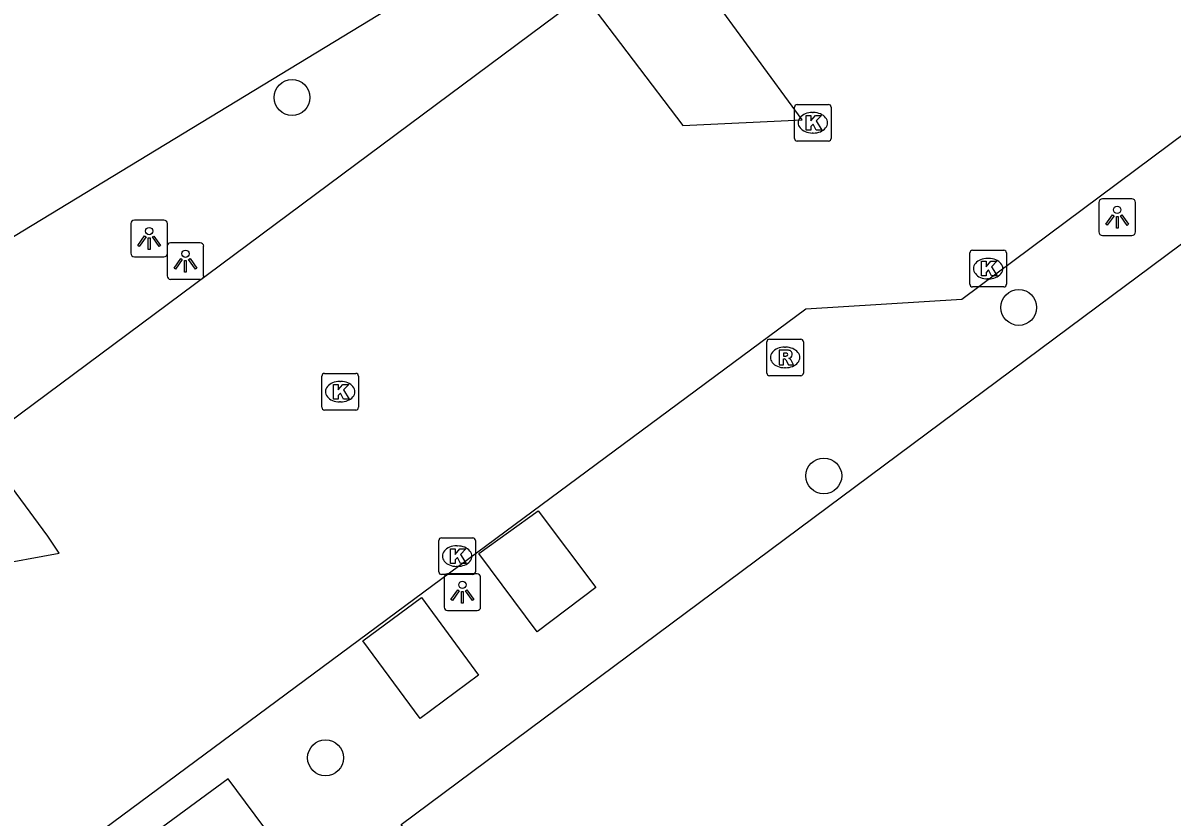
# Model space of a CAD drawing. Extents: x 160664 to 161506, y 382245 to 383288.
# Drawn here: x 161208.59 to 161239.96, y 382649.23 to 382670.9 of the extents above; entities that cross this region are included whole.
import ezdxf

# ---------------------------------------------------------------- set-up
doc = ezdxf.new("R2010")
doc.units = 0
for name, color, linetype in [('IMGEO_Boom', 7, 'Continuous'), ('IMGEO_Kolk', 7, 'Continuous'), ('IMGEO_Lage_trafo', 7, 'Continuous'), ('IMGEO_Lichtpunt', 7, 'Continuous'), ('IMGEO_Pand', 7, 'Continuous'), ('IMGEO_Parkeervlak_open', 7, 'Continuous'), ('IMGEO_Rijbaan_lokaal_open', 7, 'Continuous'), ('IMGEO_Rioolput', 7, 'Continuous')]:
    doc.layers.add(name, color=color, linetype=linetype)

msp = doc.modelspace()

# ---------------------------------------------------------------- linework, layer by layer
at = {"layer": 'IMGEO_Boom'}
for centre in [(161215.937, 382668.87), (161235.772, 382663.14), (161230.452, 382658.542), (161216.852, 382650.849)]:
    msp.add_circle(centre, 0.489, dxfattribs=at)
at = {"layer": 'IMGEO_Kolk'}
for p, q in [((161229.727, 382668.68), (161230.579, 382668.68)), ((161229.652, 382667.754), (161229.652, 382668.606)), ((161230.14, 382668.46), (161230.165, 382668.46)), ((161230.653, 382668.606), (161230.653, 382667.754)), ((161230.579, 382667.68), (161229.727, 382667.68)), ((161230.163, 382667.9), (161230.138, 382667.9)), ((161234.437, 382663.775), (161234.437, 382664.627)), ((161234.512, 382664.701), (161235.364, 382664.701)), ((161235.438, 382664.627), (161235.438, 382663.775)), ((161234.925, 382664.481), (161234.95, 382664.481)), ((161234.948, 382663.921), (161234.923, 382663.921)), ((161235.364, 382663.701), (161234.512, 382663.701)), ((161216.75, 382660.415), (161216.75, 382661.267)), ((161216.825, 382661.341), (161217.677, 382661.341)), ((161217.238, 382661.121), (161217.263, 382661.121)), ((161217.751, 382661.267), (161217.751, 382660.415)), ((161217.261, 382660.561), (161217.236, 382660.561)), ((161217.677, 382660.341), (161216.825, 382660.341)), ((161219.943, 382655.927), (161219.943, 382656.779)), ((161220.018, 382656.853), (161220.87, 382656.853)), ((161220.944, 382656.779), (161220.944, 382655.927)), ((161220.431, 382656.633), (161220.456, 382656.633)), ((161220.454, 382656.073), (161220.429, 382656.073)), ((161220.87, 382655.853), (161220.018, 382655.853))]:
    msp.add_line(p, q, dxfattribs=at)
for points in [[(161229.727, 382668.68), (161230.579, 382668.68)], [(161229.652, 382667.754), (161229.652, 382668.606)], [(161229.973, 382668.38), (161230.096, 382668.38), (161230.096, 382668.229), (161230.226, 382668.38), (161230.39, 382668.38), (161230.244, 382668.229), (161230.397, 382667.98), (161230.245, 382667.98), (161230.16, 382668.144), (161230.096, 382668.077), (161230.096, 382667.98), (161229.973, 382667.98), (161229.973, 382668.38)], [(161230.653, 382668.606), (161230.653, 382667.754)], [(161230.579, 382667.68), (161229.727, 382667.68)], [(161234.437, 382663.775), (161234.437, 382664.627)], [(161234.512, 382664.701), (161235.364, 382664.701)], [(161235.438, 382664.627), (161235.438, 382663.775)], [(161234.758, 382664.401), (161234.881, 382664.401), (161234.881, 382664.25), (161235.011, 382664.401), (161235.175, 382664.401), (161235.029, 382664.25), (161235.182, 382664.001), (161235.03, 382664.001), (161234.945, 382664.165), (161234.881, 382664.098), (161234.881, 382664.001), (161234.758, 382664.001), (161234.758, 382664.401)], [(161235.364, 382663.701), (161234.512, 382663.701)], [(161216.75, 382660.415), (161216.75, 382661.267)], [(161216.825, 382661.341), (161217.677, 382661.341)], [(161217.751, 382661.267), (161217.751, 382660.415)], [(161217.071, 382661.041), (161217.194, 382661.041), (161217.194, 382660.89), (161217.324, 382661.041), (161217.488, 382661.041), (161217.342, 382660.89), (161217.495, 382660.641), (161217.343, 382660.641), (161217.258, 382660.805), (161217.194, 382660.738), (161217.194, 382660.641), (161217.071, 382660.641), (161217.071, 382661.041)], [(161217.677, 382660.341), (161216.825, 382660.341)], [(161219.943, 382655.927), (161219.943, 382656.779)], [(161220.018, 382656.853), (161220.87, 382656.853)], [(161220.944, 382656.779), (161220.944, 382655.927)], [(161220.264, 382656.553), (161220.387, 382656.553), (161220.387, 382656.402), (161220.517, 382656.553), (161220.681, 382656.553), (161220.535, 382656.402), (161220.688, 382656.153), (161220.536, 382656.153), (161220.451, 382656.317), (161220.387, 382656.25), (161220.387, 382656.153), (161220.264, 382656.153), (161220.264, 382656.553)], [(161220.87, 382655.853), (161220.018, 382655.853)]]:
    msp.add_lwpolyline(points, dxfattribs=at)
for centre, start, end in [((161229.729, 382668.604), 91.552, 178.448), ((161229.729, 382668.604), 91.552, 178.448), ((161230.577, 382668.604), 1.552, 88.448), ((161230.577, 382668.604), 1.552, 88.448), ((161229.729, 382667.756), 181.552, 268.448), ((161229.729, 382667.756), 181.552, 268.448), ((161230.577, 382667.756), 271.552, 358.448), ((161230.577, 382667.756), 271.552, 358.448), ((161234.514, 382664.625), 91.552, 178.448), ((161234.514, 382664.625), 91.552, 178.448), ((161235.362, 382664.625), 1.552, 88.448), ((161235.362, 382664.625), 1.552, 88.448), ((161234.514, 382663.777), 181.552, 268.448), ((161234.514, 382663.777), 181.552, 268.448), ((161235.362, 382663.777), 271.552, 358.448), ((161235.362, 382663.777), 271.552, 358.448), ((161216.827, 382661.265), 91.552, 178.448), ((161216.827, 382661.265), 91.552, 178.448), ((161217.675, 382661.265), 1.552, 88.448), ((161217.675, 382661.265), 1.552, 88.448), ((161216.827, 382660.417), 181.552, 268.448), ((161216.827, 382660.417), 181.552, 268.448), ((161217.675, 382660.417), 271.552, 358.448), ((161217.675, 382660.417), 271.552, 358.448), ((161220.02, 382656.777), 91.552, 178.448), ((161220.02, 382656.777), 91.552, 178.448), ((161220.868, 382656.777), 1.552, 88.448), ((161220.868, 382656.777), 1.552, 88.448), ((161220.02, 382655.929), 181.552, 268.448), ((161220.02, 382655.929), 181.552, 268.448), ((161220.868, 382655.929), 271.552, 358.448), ((161220.868, 382655.929), 271.552, 358.448)]:
    msp.add_arc(centre, 0.0765, start, end, dxfattribs=at)
for centre, major_axis, ratio, start_param, end_param in [((161230.139, 382668.18), (-0.387, 0.002), 0.722429, 4.712389, 7.853982), ((161230.164, 382668.18), (-0.39, 0.002), 0.717154, 1.570796, 4.712389), ((161234.924, 382664.201), (-0.387, 0.002), 0.722429, 4.712389, 7.853982), ((161234.949, 382664.201), (-0.39, 0.002), 0.717154, 1.570796, 4.712389), ((161217.237, 382660.841), (-0.387, 0.002), 0.722429, 4.712389, 7.853982), ((161217.262, 382660.841), (-0.39, 0.002), 0.717154, 1.570796, 4.712389), ((161220.43, 382656.353), (-0.387, 0.002), 0.722429, 4.712389, 7.853982), ((161220.455, 382656.353), (-0.39, 0.002), 0.717154, 1.570796, 4.712389)]:
    msp.add_ellipse(centre, major_axis=major_axis, ratio=ratio, start_param=start_param, end_param=end_param, dxfattribs=at)
at = {"layer": 'IMGEO_Lage_trafo'}
for points in [[(161221.04, 382656.421), (161222.652, 382657.593), (161224.229, 382655.499), (161222.626, 382654.29), (161221.04, 382656.421)], [(161219.438, 382651.926), (161217.867, 382654.04), (161219.474, 382655.225), (161221.029, 382653.105), (161219.438, 382651.926)]]:
    msp.add_lwpolyline(points, dxfattribs=at)
at = {"layer": 'IMGEO_Lichtpunt'}
for p, q in [((161237.961, 382666.008), (161237.961, 382665.201)), ((161237.961, 382666.008), (161237.961, 382665.201)), ((161238.863, 382666.103), (161238.055, 382666.103)), ((161238.863, 382666.103), (161238.055, 382666.103)), ((161238.957, 382665.201), (161238.957, 382666.008)), ((161238.957, 382665.201), (161238.957, 382666.008)), ((161212.441, 382665.522), (161211.633, 382665.522)), ((161212.441, 382665.522), (161211.633, 382665.522)), ((161211.539, 382665.427), (161211.539, 382664.62)), ((161211.539, 382665.427), (161211.539, 382664.62)), ((161212.535, 382664.62), (161212.535, 382665.427)), ((161212.535, 382664.62), (161212.535, 382665.427)), ((161213.431, 382664.904), (161212.623, 382664.904)), ((161213.431, 382664.904), (161212.623, 382664.904)), ((161238.055, 382665.107), (161238.863, 382665.107)), ((161238.055, 382665.107), (161238.863, 382665.107)), ((161212.529, 382664.809), (161212.529, 382664.002)), ((161212.529, 382664.809), (161212.529, 382664.002)), ((161213.525, 382664.002), (161213.525, 382664.809)), ((161213.525, 382664.002), (161213.525, 382664.809)), ((161211.633, 382664.526), (161212.441, 382664.526)), ((161211.633, 382664.526), (161212.441, 382664.526)), ((161212.623, 382663.908), (161213.431, 382663.908)), ((161212.623, 382663.908), (161213.431, 382663.908)), ((161220.089, 382655.772), (161220.089, 382654.965)), ((161220.089, 382655.772), (161220.089, 382654.965)), ((161220.991, 382655.867), (161220.183, 382655.867)), ((161220.991, 382655.867), (161220.183, 382655.867)), ((161221.085, 382654.965), (161221.085, 382655.772)), ((161221.085, 382654.965), (161221.085, 382655.772)), ((161220.183, 382654.871), (161220.991, 382654.871)), ((161220.183, 382654.871), (161220.991, 382654.871))]:
    msp.add_line(p, q, dxfattribs=at)
for points in [[(161238.335, 382665.672), (161238.374, 382665.644), (161238.186, 382665.382), (161238.148, 382665.409), (161238.335, 382665.672)], [(161238.437, 382665.624), (161238.484, 382665.624), (161238.484, 382665.302), (161238.437, 382665.302), (161238.437, 382665.624)], [(161238.547, 382665.644), (161238.585, 382665.671), (161238.772, 382665.409), (161238.733, 382665.381), (161238.547, 382665.644)], [(161211.913, 382665.091), (161211.952, 382665.063), (161211.764, 382664.801), (161211.726, 382664.828), (161211.913, 382665.091)], [(161212.015, 382665.043), (161212.062, 382665.043), (161212.062, 382664.721), (161212.015, 382664.721), (161212.015, 382665.043)], [(161212.125, 382665.063), (161212.163, 382665.09), (161212.35, 382664.828), (161212.311, 382664.8), (161212.125, 382665.063)], [(161212.903, 382664.473), (161212.942, 382664.445), (161212.754, 382664.183), (161212.716, 382664.21), (161212.903, 382664.473)], [(161213.005, 382664.425), (161213.052, 382664.425), (161213.052, 382664.103), (161213.005, 382664.103), (161213.005, 382664.425)], [(161213.115, 382664.445), (161213.153, 382664.472), (161213.34, 382664.21), (161213.301, 382664.182), (161213.115, 382664.445)], [(161220.463, 382655.436), (161220.502, 382655.408), (161220.314, 382655.146), (161220.276, 382655.173), (161220.463, 382655.436)], [(161220.565, 382655.388), (161220.612, 382655.388), (161220.612, 382655.066), (161220.565, 382655.066), (161220.565, 382655.388)], [(161220.675, 382655.408), (161220.713, 382655.435), (161220.9, 382655.173), (161220.861, 382655.145), (161220.675, 382655.408)]]:
    msp.add_lwpolyline(points, dxfattribs=at)
for centre in [(161238.46, 382665.806), (161212.038, 382665.225), (161213.028, 382664.607), (161220.588, 382655.57)]:
    msp.add_circle(centre, 0.0994, dxfattribs=at)
for centre, start, end in [((161238.055, 382666.008), 90, 180), ((161238.055, 382666.008), 90, 180), ((161238.863, 382666.008), 0, 90), ((161238.863, 382666.008), 0, 90), ((161211.633, 382665.427), 90, 180), ((161211.633, 382665.427), 90, 180), ((161212.441, 382665.427), 0, 90), ((161212.441, 382665.427), 0, 90), ((161238.055, 382665.201), 180, 270), ((161238.055, 382665.201), 180, 270), ((161238.863, 382665.201), 270, 0), ((161238.863, 382665.201), 270, 360), ((161212.623, 382664.809), 90, 180), ((161212.623, 382664.809), 90, 180), ((161213.431, 382664.809), 0, 90), ((161213.431, 382664.809), 0, 90), ((161211.633, 382664.62), 180, 270), ((161211.633, 382664.62), 180, 270), ((161212.441, 382664.62), 270, 0), ((161212.441, 382664.62), 270, 360), ((161212.623, 382664.002), 180, 270), ((161212.623, 382664.002), 180, 270), ((161213.431, 382664.002), 270, 0), ((161213.431, 382664.002), 270, 360), ((161220.183, 382655.772), 90, 180), ((161220.183, 382655.772), 90, 180), ((161220.991, 382655.772), 0, 90), ((161220.991, 382655.772), 0, 90), ((161220.183, 382654.965), 180, 270), ((161220.183, 382654.965), 180, 270), ((161220.991, 382654.965), 270, 0), ((161220.991, 382654.965), 270, 360)]:
    msp.add_arc(centre, 0.0946, start, end, dxfattribs=at)
at = {"layer": 'IMGEO_Pand'}
msp.add_lwpolyline([(161230.398, 382630.741), (161228.922, 382632.698), (161224.468, 382638.688), (161225.833, 382639.701), (161218.919, 382649.028), (161238.684, 382663.737), (161238.971, 382663.951), (161259.484, 382679.231), (161260.066, 382678.455), (161261.962, 382679.877), (161263.211, 382678.194)], dxfattribs=at)
at = {"layer": 'IMGEO_Parkeervlak_open'}
for points in [[(161200.378, 382660.233), (161203.919, 382655.4), (161209.58, 382656.433), (161209.274, 382656.9), (161207.41, 382659.419), (161223.895, 382671.677), (161226.607, 382668.102), (161229.864, 382668.265), (161227.222, 382671.868), (161241.646, 382682.554), (161244.333, 382678.987), (161246.564, 382679.479), (161243.889, 382683.076), (161254.364, 382690.873), (161257.414, 382686.864), (161264.871, 382688.181)], [(161226.116, 382625.944), (161225.212, 382627.179), (161229.164, 382630.131), (161214.197, 382650.277), (161210.587, 382647.633), (161210.053, 382648.353), (161229.957, 382663.107), (161234.224, 382663.365), (161244.61, 382671.104), (161243.677, 382672.487), (161249.065, 382673.234), (161259.639, 382681.111), (161265.679, 382681.484)]]:
    msp.add_lwpolyline(points, dxfattribs=at)
at = {"layer": 'IMGEO_Rijbaan_lokaal_open'}
msp.add_lwpolyline([(161272.424, 382704.082), (161258.476, 382695.53), (161200.378, 382660.233)], dxfattribs=at)
at = {"layer": 'IMGEO_Rioolput'}
for p, q in [((161228.895, 382661.349), (161228.895, 382662.201)), ((161228.97, 382662.275), (161229.822, 382662.275)), ((161229.383, 382662.055), (161229.408, 382662.055)), ((161229.896, 382662.201), (161229.896, 382661.349)), ((161229.406, 382661.495), (161229.381, 382661.495)), ((161229.822, 382661.275), (161228.97, 382661.275))]:
    msp.add_line(p, q, dxfattribs=at)
for points in [[(161228.895, 382661.349), (161228.895, 382662.201)], [(161228.97, 382662.275), (161229.822, 382662.275)], [(161229.896, 382662.201), (161229.896, 382661.349)], [(161229.484, 382661.973), (161229.232, 382661.975), (161229.232, 382661.575)], [(161229.232, 382661.575), (161229.356, 382661.575), (161229.356, 382661.737), (161229.367, 382661.737)], [(161229.41, 382661.894), (161229.356, 382661.894), (161229.356, 382661.813)], [(161229.356, 382661.813), (161229.408, 382661.813)], [(161229.414, 382661.708), (161229.485, 382661.575), (161229.625, 382661.575), (161229.56, 382661.701)], [(161229.822, 382661.275), (161228.97, 382661.275)]]:
    msp.add_lwpolyline(points, dxfattribs=at)
for centre, radius, start, end in [((161228.972, 382662.199), 0.0765, 91.552, 178.448), ((161228.972, 382662.199), 0.0765, 91.552, 178.448), ((161229.82, 382662.199), 0.0765, 1.552, 88.448), ((161229.82, 382662.199), 0.0765, 1.552, 88.448), ((161229.366, 382661.684), 0.0533, 26.0293, 88.6989), ((161229.392, 382662.002), 0.19, 274.7715, 282.9687), ((161229.416, 382661.798), 0.0964, 77.0061, 93.1865), ((161229.43, 382661.855), 0.0378, 276.6634, 79.6772), ((161229.483, 382661.863), 0.109, 350.3612, 89.416), ((161229.481, 382661.863), 0.112, 277.5842, 350.9817), ((161229.465, 382661.648), 0.108, 29.5134, 73.7905), ((161228.972, 382661.351), 0.0765, 181.552, 268.448), ((161228.972, 382661.351), 0.0765, 181.552, 268.448), ((161229.82, 382661.351), 0.0765, 271.552, 358.448), ((161229.82, 382661.351), 0.0765, 271.552, 358.448)]:
    msp.add_arc(centre, radius, start, end, dxfattribs=at)
for centre, major_axis, ratio, start_param, end_param in [((161229.382, 382661.775), (-0.387, 0.002), 0.722429, 4.712389, 7.853982), ((161229.407, 382661.775), (-0.39, 0.002), 0.717154, 1.570796, 4.712389)]:
    msp.add_ellipse(centre, major_axis=major_axis, ratio=ratio, start_param=start_param, end_param=end_param, dxfattribs=at)

doc.saveas('drawing.dxf')
